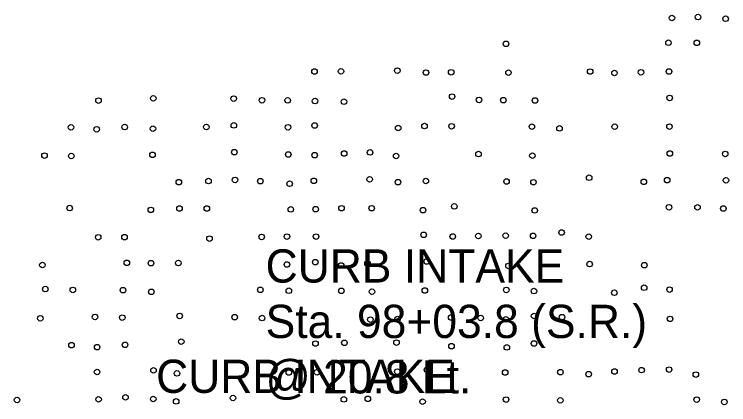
# Model space of a CAD drawing. Extents: x 20503438 to 20508873, y 7964251 to 7984667.
# Drawn here: x 20504777.7 to 20505035.8, y 7970614.2 to 7970755 of the extents above; entities that cross this region are included whole.
import ezdxf

# ---------------------------------------------------------------- set-up
doc = ezdxf.new("R2010")
doc.units = 0
doc.layers.add('SurSurveyPoints', color=7, linetype='Continuous')
doc.layers.add('SurTxtDrainage', color=7, linetype='Continuous')

msp = doc.modelspace()

# ---------------------------------------------------------------- linework, layer by layer
at = {"layer": 'SurSurveyPoints'}
for centre in [(20505024.72, 7970754.01), (20505015.28, 7970753.68), (20505034.68, 7970753.4), (20504955.35, 7970744.35), (20505014.03, 7970744.76), (20505024.29, 7970744.73), (20504886.18, 7970734.39), (20504895.74, 7970734.42), (20504916.11, 7970734.69), (20504926.44, 7970733.99), (20504935.55, 7970734.1), (20504956.23, 7970733.96), (20504985.76, 7970734.35), (20504994.52, 7970733.84), (20505004.1, 7970734.09), (20505014.25, 7970734.36), (20504808.14, 7970723.87), (20504827.94, 7970724.69), (20504856.99, 7970724.59), (20504867.18, 7970723.99), (20504876.48, 7970723.94), (20504886.37, 7970723.7), (20504896.79, 7970723.47), (20504935.88, 7970725.32), (20504945.6, 7970724.12), (20504954.38, 7970724.02), (20504965.81, 7970723.92), (20505014.45, 7970724.84), (20504798.18, 7970714.23), (20504807.49, 7970713.52), (20504817.61, 7970714.32), (20504827.8, 7970713.74), (20504847.12, 7970714.36), (20504857.03, 7970714.93), (20504876.6, 7970714.25), (20504886.21, 7970714.87), (20504916.4, 7970714), (20504925.91, 7970714.67), (20504935.69, 7970714.62), (20504964.7, 7970714.47), (20504974.68, 7970713.84), (20504994.62, 7970714.47), (20505014.39, 7970714.49), (20504857.2, 7970705.26), (20504896.87, 7970704.77), (20504906.24, 7970705.17), (20505014.52, 7970704.79), (20504788.64, 7970704.04), (20504798.32, 7970703.87), (20504827.63, 7970704.29), (20504876.69, 7970704.44), (20504886.23, 7970704.19), (20504915.65, 7970703.89), (20504945.4, 7970704.59), (20504964.89, 7970704), (20505034.54, 7970704.62), (20504837.17, 7970694.46), (20504847.86, 7970694.84), (20504857.46, 7970695.24), (20504866.61, 7970694.8), (20504885.92, 7970694.92), (20504906.08, 7970695.45), (20504916.34, 7970694.43), (20504926.41, 7970694.85), (20504955.55, 7970694.67), (20504965.26, 7970694.42), (20504985.4, 7970696.05), (20505005.12, 7970694.58), (20505013.55, 7970695.16), (20505034.8, 7970695.09), (20504877.18, 7970693.87), (20504797.73, 7970685.09), (20504827.05, 7970684.44), (20504837.39, 7970684.94), (20504847.28, 7970684.95), (20504877.6, 7970684.62), (20504886.61, 7970684.71), (20504895.92, 7970685.04), (20504906.83, 7970685.04), (20504925.37, 7970684.34), (20504936.67, 7970685.7), (20504965.72, 7970684.24), (20505014.25, 7970685.38), (20505024.53, 7970685.35), (20505033.88, 7970684.95), (20504808.04, 7970674.56), (20504817.55, 7970674.59), (20504848.25, 7970674.08), (20504867.07, 7970674.69), (20504876.2, 7970674.8), (20504886.74, 7970674.81), (20504925.61, 7970675.43), (20504936.11, 7970674.82), (20504945.37, 7970675.01), (20504955.23, 7970675.13), (20504965.14, 7970675.07), (20504975.42, 7970676.29), (20504985.24, 7970674.79), (20504787.88, 7970664.56), (20504818.37, 7970665.35), (20504827.08, 7970665.21), (20504837, 7970665.26), (20504876.2, 7970664.75), (20504886.44, 7970665.56), (20504895.8, 7970664.39), (20504905.33, 7970665.08), (20504926.7, 7970665.8), (20504956.24, 7970664.22), (20504985.55, 7970664.88), (20505005.3, 7970664.5), (20504788.93, 7970655.86), (20505005.26, 7970656.36), (20505014.43, 7970655.69), (20504798.88, 7970655.56), (20504816.97, 7970655.48), (20504827.23, 7970654.89), (20504866.63, 7970655.59), (20504876.88, 7970655.27), (20504895.87, 7970655.24), (20504906.94, 7970654.92), (20504926.04, 7970655.36), (20504955.47, 7970655.56), (20504965.43, 7970655.15), (20504994.49, 7970654.54), (20504787.12, 7970645.34), (20504806.89, 7970645.81), (20504816.72, 7970645.58), (20504837.47, 7970646.19), (20504857.35, 7970645.74), (20504867.24, 7970645.41), (20504935.55, 7970645.6), (20504946.22, 7970645.43), (20504965.49, 7970646.14), (20504975.59, 7970645.73), (20504906.37, 7970644.85), (20504916.15, 7970645.06), (20504955.29, 7970644.96), (20505014.62, 7970645.11), (20504798.39, 7970635.63), (20504817.75, 7970635.74), (20504838.03, 7970636.89), (20504886.52, 7970636.21), (20504896.98, 7970636.48), (20504915.79, 7970636.56), (20504935.67, 7970635.27), (20504965.47, 7970636.24), (20504807.64, 7970634.89), (20504955.66, 7970634.83), (20504807.63, 7970625.96), (20504828.02, 7970626.55), (20504836.49, 7970625.44), (20504876.88, 7970625.78), (20504887.09, 7970625.85), (20504916.1, 7970626.09), (20504926.79, 7970626.76), (20504955.06, 7970625.77), (20504975.01, 7970625.89), (20504985.23, 7970625.18), (20504994.53, 7970626.14), (20505004.32, 7970626.63), (20505014.27, 7970626.82), (20505023.93, 7970625.02), (20504778.72, 7970615.85), (20504808.17, 7970616.1), (20504817.9, 7970616.82), (20504827.92, 7970616.2), (20504836.21, 7970615.33), (20504856.73, 7970616.56), (20504896.78, 7970616.07), (20504905.43, 7970616.26), (20504925.21, 7970615.25), (20504955.38, 7970616), (20504974.97, 7970615.74), (20505024.24, 7970615.99), (20505034.21, 7970615.15)]:
    msp.add_circle(centre, 1, dxfattribs=at)

# ---------------------------------------------------------------- texts
at = {"layer": 'SurTxtDrainage'}
for s, p in [('CURB INTAKE', (20504868.51, 7970658.21)), ('Sta. 98+03.8 (S.R.)', (20504868.51, 7970638.21)), ('@ 20.8 Lt.', (20504868.51, 7970618.21)), ('CURB INTAKE', (20504828.96, 7970618.4))]:
    msp.add_text(s, height=12, dxfattribs=at).set_placement(p)

doc.saveas('drawing.dxf')
